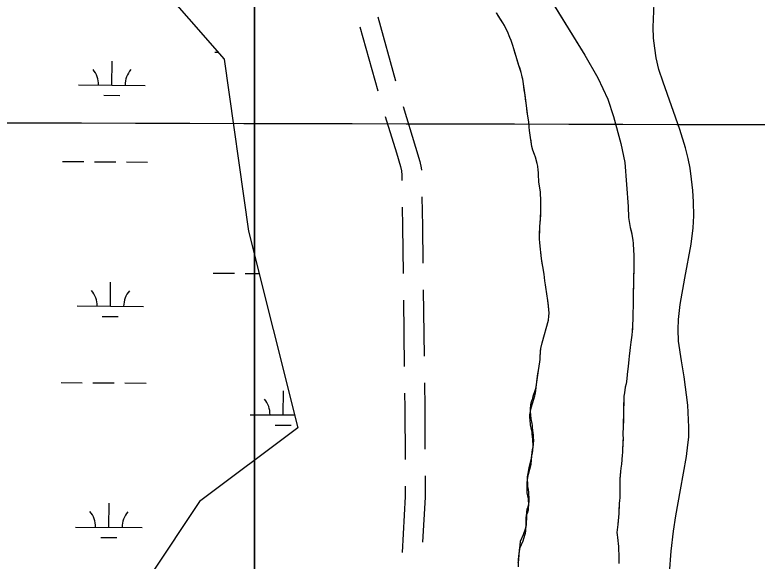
# Model space of a CAD drawing. Extents: x 3172231 to 3210228, y 940198 to 965780.
# Drawn here: x 3194676 to 3195793, y 957148 to 957970 of the extents above; entities that cross this region are included whole.
import ezdxf

# ---------------------------------------------------------------- set-up
doc = ezdxf.new("R2010")
doc.units = 0
for name, color, linetype in [('V-GRID-MAJR', 7, 'Continuous'), ('V-ROAD-CNTR', 7, 'Continuous'), ('V-SITE-VEGE', 7, 'Continuous'), ('V-TOPO-SHOR', 7, 'Continuous'), ('V-WETL-SWMP', 7, 'Continuous')]:
    doc.layers.add(name, color=color, linetype=linetype)

msp = doc.modelspace()

# ---------------------------------------------------------------- linework, layer by layer
at = {"layer": 'V-GRID-MAJR'}
msp.add_spline([(3176521.954, 957856.218), (3181737.509, 957841.425), (3186953.067, 957827.391), (3192168.626, 957814.116), (3197384.187, 957801.599), (3202599.75, 957789.841), (3207815.315, 957778.841), (3207815.316, 957778.841)], degree=3, dxfattribs=at)
at = {"layer": 'V-ROAD-CNTR'}
for p, q in [((3195222.435, 957967.33), (3195249.334, 957871.016)), ((3195195.537, 957952.112), (3195222.437, 957855.798)), ((3195290.874, 957556.637), (3195292.118, 957456.645)), ((3195261.066, 957541.037), (3195262.31, 957441.045))]:
    msp.add_line(p, q, dxfattribs=at)
for points in [[(3195661.698, 957130.055), (3195664.01, 957163.194), (3195667.547, 957193.131), (3195671.315, 957216.411), (3195677.965, 957255.346), (3195687.194, 957305.775), (3195689.395, 957323.1), (3195690.448, 957334.744), (3195690.413, 957349.867), (3195689.256, 957383.028), (3195683.724, 957425.516), (3195679.731, 957449.817), (3195675.219, 957479.257), (3195674.645, 957496.741), (3195675.028, 957511.999), (3195677.683, 957534.451), (3195684.476, 957573.941), (3195694.126, 957625.337), (3195697.345, 957649.592), (3195698.167, 957667.759), (3195697.62, 957688.848), (3195696.489, 957706.057), (3195694.806, 957723.131), (3195692.559, 957739.515), (3195689.749, 957754.378), (3195685.838, 957770.221), (3195677.15, 957798.025), (3195652.257, 957868.945), (3195645.732, 957888.132), (3195641.691, 957905.639), (3195639.297, 957920.36), (3195637.46, 957935.353), (3195637.02, 957952.003), (3195638.656, 957987.782)], [(3195260.425, 957832.588), (3195279.3, 957771.423), (3195285.696, 957749.664), (3195287.653, 957740.265), (3195288.051, 957736.578)], [(3195233.709, 957817.423), (3195250.574, 957762.769), (3195256.572, 957742.364), (3195257.983, 957735.587), (3195258.691, 957729.024), (3195258.478, 957721.016)], [(3195288.868, 957696.622), (3195289.683, 957652.35), (3195290.377, 957596.634)], [(3195259.15, 957681.023), (3195259.687, 957651.888), (3195260.568, 957581.034)], [(3195292.616, 957416.648), (3195293.081, 957379.312), (3195293.404, 957316.658)], [(3195262.808, 957401.048), (3195263.081, 957379.048), (3195263.485, 957301.058)], [(3195293.611, 957276.662), (3195293.777, 957244.522), (3195289.968, 957176.778)], [(3195263.691, 957261.063), (3195263.773, 957245.288), (3195259.045, 957161.204)]]:
    msp.add_lwpolyline(points, dxfattribs=at)
at = {"layer": 'V-SITE-VEGE'}
for p, q in [((3195036.827, 958708.921), (3195036.827, 951977.879)), ((3195457.265, 958034.487), (3195533.891, 957909.577)), ((3195410.449, 957958.467), (3195401.391, 957973.317)), ((3195412.991, 957954.111), (3195410.449, 957958.467)), ((3195414.738, 957950.883), (3195412.991, 957954.111)), ((3195417.591, 957945.239), (3195414.738, 957950.883)), ((3195421.386, 957936.371), (3195417.591, 957945.239)), ((3195423.282, 957931.538), (3195421.386, 957936.371)), ((3195425.963, 957924.124), (3195423.282, 957931.538)), ((3195427.374, 957919.295), (3195425.963, 957924.124)), ((3195430.51, 957907.699), (3195427.374, 957919.295)), ((3195434.755, 957894.17), (3195430.51, 957907.699)), ((3195533.891, 957909.577), (3195553.744, 957875.527)), ((3195438.218, 957883.699), (3195434.755, 957894.17)), ((3195440.719, 957873.395), (3195438.218, 957883.699)), ((3195444.25, 957849.423), (3195440.719, 957873.395)), ((3195553.744, 957875.527), (3195568.793, 957843.599)), ((3195445.777, 957838.002), (3195444.25, 957849.423)), ((3195446.683, 957829.478), (3195445.777, 957838.002)), ((3195568.793, 957843.599), (3195577.29, 957817.503)), ((3195448.208, 957817.894), (3195446.683, 957829.478)), ((3195449.597, 957809.366), (3195448.208, 957817.894)), ((3195577.29, 957817.503), (3195588.419, 957776.762)), ((3195450.504, 957801.324), (3195449.597, 957809.366)), ((3195450.953, 957796.337), (3195450.504, 957801.324)), ((3195451.868, 957789.257), (3195450.953, 957796.337)), ((3195454.322, 957772.207), (3195451.868, 957789.257)), ((3195455.89, 957766.731), (3195454.322, 957772.207)), ((3195588.419, 957776.762), (3195594.327, 957747.953)), ((3195458.418, 957760.284), (3195455.89, 957766.731)), ((3195459.835, 957755.934), (3195458.418, 957760.284)), ((3195462.34, 957746.435), (3195459.835, 957755.934)), ((3195463.116, 957742.573), (3195462.34, 957746.435)), ((3195594.327, 957747.953), (3195599.334, 957682.022)), ((3195463.88, 957736.781), (3195463.116, 957742.573)), ((3195464.175, 957732.923), (3195463.88, 957736.781)), ((3195464.293, 957726.814), (3195464.175, 957732.923)), ((3195464.748, 957722.791), (3195464.293, 957726.814)), ((3195465.043, 957718.933), (3195464.748, 957722.791)), ((3195467.185, 957703.489), (3195465.043, 957718.933)), ((3195468.058, 957690.304), (3195467.185, 957703.489)), ((3195467.945, 957673.91), (3195468.058, 957690.304)), ((3195599.334, 957682.022), (3195600.02, 957665.14)), ((3195467.017, 957656.237), (3195467.945, 957673.91)), ((3195466.511, 957652.705), (3195467.017, 957656.237)), ((3195600.02, 957665.14), (3195602.466, 957650.155)), ((3195465.932, 957638.565), (3195466.511, 957652.705)), ((3195602.466, 957650.155), (3195604.964, 957639.692)), ((3195466.055, 957633.261), (3195465.932, 957638.565)), ((3195466.335, 957627.311), (3195466.055, 957633.261)), ((3195604.964, 957639.692), (3195606.353, 957631.164)), ((3195467.55, 957617.014), (3195466.335, 957627.311)), ((3195606.353, 957631.164), (3195606.797, 957626.339)), ((3195606.797, 957626.339), (3195606.941, 957623.283)), ((3195606.941, 957623.283), (3195607.389, 957618.62)), ((3195467.845, 957613.158), (3195467.55, 957617.014)), ((3195468.901, 957603.506), (3195467.845, 957613.158)), ((3195607.389, 957618.62), (3195607.942, 957605.758)), ((3195470.751, 957591.762), (3195468.901, 957603.506)), ((3195607.942, 957605.758), (3195607.877, 957596.114)), ((3195472.92, 957580.334), (3195470.751, 957591.762)), ((3195607.877, 957596.114), (3195607.69, 957592.42)), ((3195607.69, 957592.42), (3195607.973, 957586.792)), ((3195474.136, 957570.201), (3195472.92, 957580.334)), ((3195607.973, 957586.792), (3195607.584, 957576.99)), ((3195475.058, 957564.088), (3195474.136, 957570.201)), ((3195607.584, 957576.99), (3195607.504, 957565.419)), ((3195475.357, 957560.711), (3195475.058, 957564.088)), ((3195478.59, 957540.437), (3195475.357, 957560.711)), ((3195607.504, 957565.419), (3195607.096, 957553.368)), ((3195607.096, 957553.368), (3195606.937, 957530.224)), ((3195479.494, 957531.752), (3195478.59, 957540.437)), ((3195480.227, 957521.299), (3195479.494, 957531.752)), ((3195480.034, 957516.961), (3195480.227, 957521.299)), ((3195606.57, 957523.478), (3195606.515, 957515.601)), ((3195606.937, 957530.224), (3195606.57, 957523.478)), ((3195470.114, 957476.849), (3195479.188, 957510.86)), ((3195479.188, 957510.86), (3195480.034, 957516.961)), ((3195606.515, 957515.601), (3195606.316, 957509.977)), ((3195605.943, 957502.91), (3195605.564, 957494.392)), ((3195605.968, 957506.285), (3195605.943, 957502.91)), ((3195606.316, 957509.977), (3195605.968, 957506.285)), ((3195604.716, 957488.129), (3195603.52, 957477.853)), ((3195605.564, 957494.392), (3195604.716, 957488.129)), ((3195467.963, 957468.186), (3195470.114, 957476.849)), ((3195603.52, 957477.853), (3195602.341, 957469.986)), ((3195466.923, 957456.942), (3195467.963, 957468.186)), ((3195602.341, 957469.986), (3195600.963, 957456.815)), ((3195466.722, 957451.478), (3195466.923, 957456.942)), ((3195600.963, 957456.815), (3195600.285, 957451.517)), ((3195464.199, 957434.943), (3195466.376, 957447.946)), ((3195466.376, 957447.946), (3195466.722, 957451.478)), ((3195600.285, 957451.517), (3195599.248, 957441.238)), ((3195460.783, 957410.547), (3195464.199, 957434.943)), ((3195598.233, 957433.851), (3195597.878, 957429.192)), ((3195599.248, 957441.238), (3195598.233, 957433.851)), ((3195597.188, 957422.448), (3195596.174, 957415.061)), ((3195597.878, 957429.192), (3195597.188, 957422.448)), ((3195459.726, 957406.322), (3195460.783, 957410.547)), ((3195595.013, 957409.927), (3195593.67, 957401.579)), ((3195596.174, 957415.061), (3195595.013, 957409.927)), ((3195456.525, 957396.305), (3195459.726, 957406.322)), ((3195593.67, 957401.579), (3195592.99, 957396.279)), ((3195453.545, 957386.291), (3195454.391, 957389.627)), ((3195454.391, 957389.627), (3195455.677, 957393.19)), ((3195455.677, 957393.19), (3195456.525, 957396.305)), ((3195592.99, 957396.279), (3195592.385, 957378.604)), ((3195452.153, 957373.415), (3195452.321, 957377.851)), ((3195452.321, 957377.851), (3195452.927, 957382.735)), ((3195452.927, 957382.735), (3195453.545, 957386.291)), ((3195592.385, 957378.604), (3195591.849, 957347.585)), ((3195453.175, 957362.562), (3195452.153, 957373.415)), ((3195454.596, 957355.485), (3195453.175, 957362.562)), ((3195455.522, 957352.171), (3195454.596, 957355.485)), ((3195455.565, 957348.624), (3195455.522, 957352.171)), ((3195456.542, 957341.319), (3195455.565, 957348.624)), ((3195591.495, 957342.769), (3195591.46, 957337.786)), ((3195591.849, 957347.585), (3195591.495, 957342.769)), ((3195456.587, 957337.771), (3195456.542, 957341.319)), ((3195456.857, 957333.786), (3195456.587, 957337.771)), ((3195457.34, 957330.687), (3195456.857, 957333.786)), ((3195591.587, 957333.122), (3195590.993, 957316.734)), ((3195591.46, 957337.786), (3195591.587, 957333.122)), ((3195456.144, 957319.808), (3195456.757, 957324.027)), ((3195456.757, 957324.027), (3195457.34, 957330.687)), ((3195453.908, 957303.373), (3195455.301, 957316.251)), ((3195455.301, 957316.251), (3195456.144, 957319.808)), ((3195590.634, 957311.592), (3195590.124, 957307.58)), ((3195590.993, 957316.734), (3195590.634, 957311.592)), ((3195450.322, 957288.695), (3195453.908, 957303.373)), ((3195590.124, 957307.58), (3195589.068, 957294.247)), ((3195448.653, 957280.249), (3195450.322, 957288.695)), ((3195588.384, 957288.302), (3195587.544, 957283.008)), ((3195589.068, 957294.247), (3195588.384, 957288.302)), ((3195448.053, 957274.92), (3195448.653, 957280.249)), ((3195587.544, 957283.008), (3195586.825, 957272.244)), ((3195448.231, 957260.509), (3195448.053, 957274.92)), ((3195586.629, 957267.099), (3195586.606, 957263.728)), ((3195586.825, 957272.244), (3195586.629, 957267.099)), ((3195449.173, 957256.089), (3195448.231, 957260.509)), ((3195449.896, 957251.44), (3195449.173, 957256.089)), ((3195586.606, 957263.728), (3195586.743, 957260.351)), ((3195586.743, 957260.351), (3195586.622, 957242.994)), ((3195450.459, 957241.692), (3195449.896, 957251.44)), ((3195586.622, 957242.994), (3195586.44, 957239.781)), ((3195448.612, 957229.918), (3195449.882, 957234.589)), ((3195449.882, 957234.589), (3195450.285, 957237.919)), ((3195450.285, 957237.919), (3195450.459, 957241.692)), ((3195585.922, 957234.64), (3195585.207, 957224.519)), ((3195586.44, 957239.781), (3195585.922, 957234.64)), ((3195446.711, 957222.133), (3195447.094, 957227.018)), ((3195446.791, 957215.704), (3195446.711, 957222.133)), ((3195447.094, 957227.018), (3195448.612, 957229.918)), ((3195585.181, 957220.02), (3195583.923, 957203.335)), ((3195585.207, 957224.519), (3195585.181, 957220.02)), ((3195446.279, 957203.283), (3195446.791, 957215.704)), ((3195444.809, 957196.834), (3195445.659, 957199.728)), ((3195445.659, 957199.728), (3195446.279, 957203.283)), ((3195583.923, 957203.335), (3195582.516, 957191.567)), ((3195437.501, 957178.12), (3195441.808, 957188.372)), ((3195441.808, 957188.372), (3195444.809, 957196.834)), ((3195582.516, 957191.567), (3195582.784, 957187.8)), ((3195582.784, 957187.8), (3195583.501, 957183.598)), ((3195436.692, 957171.902), (3195437.501, 957178.12)), ((3195583.501, 957183.598), (3195583.999, 957179.391)), ((3195583.999, 957179.391), (3195584.064, 957174.071)), ((3195435.298, 957159.245), (3195436.068, 957168.568)), ((3195436.068, 957168.568), (3195436.692, 957171.902)), ((3195584.064, 957174.071), (3195584.548, 957170.749)), ((3195584.548, 957170.749), (3195584.812, 957167.429)), ((3195584.812, 957167.429), (3195584.853, 957164.324)), ((3195584.853, 957164.324), (3195585.357, 957159.01)), ((3195434.292, 957150.807), (3195434.673, 957155.69)), ((3195434.673, 957155.69), (3195435.298, 957159.245)), ((3195585.4, 957155.684), (3195585.217, 957152.579)), ((3195585.217, 957152.579), (3195585.476, 957149.476)), ((3195585.357, 957159.01), (3195585.4, 957155.684)), ((3195434.433, 957139.502), (3195434.292, 957150.807)), ((3195585.476, 957149.476), (3195585.535, 957144.821))]:
    msp.add_line(p, q, dxfattribs=at)
msp.add_lwpolyline([(3195036.827, 951977.879), (3195036.827, 958708.921), (3195034.262, 958715.348), (3195032.364, 958718.347), (3195030.003, 958721.341), (3195024.823, 958726.623), (3195019.867, 958732.607), (3195017.969, 958735.605), (3195014.892, 958739.984), (3195012.056, 958743.668), (3195009.922, 958747.129)], dxfattribs=at)
at = {"layer": 'V-TOPO-SHOR'}
for points in [[(3195457.265, 958034.487), (3195533.891, 957909.577), (3195553.744, 957875.527), (3195568.793, 957843.599), (3195577.29, 957817.503), (3195588.419, 957776.762), (3195594.327, 957747.953), (3195599.334, 957682.022), (3195600.02, 957665.14), (3195602.466, 957650.155), (3195604.184, 957643.071), (3195604.964, 957639.692), (3195605.89, 957634.379), (3195606.351, 957631.164), (3195606.799, 957626.339), (3195606.941, 957623.283), (3195607.389, 957618.62), (3195607.526, 957615.243), (3195607.809, 957609.617), (3195607.942, 957605.758), (3195607.901, 957599.811), (3195607.877, 957596.114), (3195607.69, 957592.42), (3195607.973, 957586.792), (3195607.784, 957582.935), (3195607.584, 957576.99), (3195607.553, 957572.491), (3195607.504, 957565.419), (3195607.307, 957560.6), (3195607.098, 957553.368), (3195607.066, 957548.707), (3195607.016, 957541.795), (3195606.986, 957537.136), (3195606.937, 957530.224), (3195606.57, 957523.478), (3195606.515, 957515.601), (3195606.316, 957509.977), (3195605.968, 957506.285), (3195605.943, 957502.91), (3195605.749, 957497.927), (3195605.564, 957494.392), (3195604.716, 957488.131)], [(3195460.013, 957401.227), (3195463.015, 957426.753), (3195463.521, 957430.126), (3195464.197, 957434.943), (3195465.371, 957441.845), (3195466.376, 957447.946), (3195466.722, 957451.478), (3195466.923, 957456.942), (3195467.271, 957461.118), (3195467.621, 957465.134), (3195467.963, 957468.186), (3195468.957, 957472.196), (3195470.114, 957476.849), (3195479.188, 957510.86), (3195480.034, 957516.961), (3195480.227, 957521.299), (3195479.786, 957527.572), (3195479.496, 957531.752), (3195478.889, 957537.22), (3195478.59, 957540.437), (3195475.357, 957560.711), (3195475.058, 957564.088), (3195474.136, 957570.201), (3195472.92, 957580.334), (3195470.751, 957591.762), (3195469.979, 957596.428), (3195468.901, 957603.508), (3195468.449, 957607.53), (3195467.845, 957613.158), (3195467.55, 957617.016), (3195466.788, 957622.97), (3195466.335, 957627.311), (3195466.055, 957633.261), (3195465.932, 957638.565), (3195466.132, 957644.511), (3195466.317, 957647.886), (3195466.511, 957652.705), (3195467.017, 957656.237), (3195467.384, 957662.664), (3195467.752, 957669.412), (3195467.945, 957673.91), (3195467.988, 957680.179), (3195468.017, 957684.356), (3195468.058, 957690.304), (3195467.763, 957694.162), (3195467.48, 957699.628), (3195467.185, 957703.489), (3195466.421, 957709.281), (3195465.805, 957713.141), (3195465.043, 957718.933), (3195464.748, 957722.791), (3195464.293, 957726.814), (3195464.175, 957732.923), (3195463.88, 957736.781), (3195463.116, 957742.573), (3195462.34, 957746.435), (3195460.775, 957752.393), (3195459.835, 957755.934), (3195458.418, 957760.284), (3195455.89, 957766.731), (3195454.322, 957772.207), (3195453.863, 957775.585), (3195453.095, 957780.733), (3195452.485, 957785.399), (3195451.868, 957789.259), (3195450.953, 957796.337), (3195450.504, 957801.324), (3195449.597, 957809.366), (3195448.208, 957817.894), (3195447.446, 957823.686), (3195446.683, 957829.478), (3195445.777, 957838.002), (3195445.011, 957843.631), (3195444.25, 957849.423), (3195443.019, 957857.468), (3195442.406, 957861.812), (3195441.796, 957866.477), (3195441.18, 957870.337), (3195440.719, 957873.395), (3195439.936, 957876.455), (3195439.154, 957879.674), (3195438.218, 957883.699), (3195436.015, 957890.465), (3195434.755, 957894.17), (3195432.711, 957900.775), (3195430.51, 957907.699), (3195429.256, 957912.371), (3195427.374, 957919.295), (3195425.963, 957924.124), (3195423.282, 957931.538), (3195421.386, 957936.371), (3195417.591, 957945.239), (3195414.738, 957950.883), (3195412.991, 957954.111), (3195410.449, 957958.467), (3195407.908, 957962.663), (3195406.161, 957965.567), (3195403.298, 957970.089), (3195401.391, 957973.317)], [(3195604.716, 957488.131), (3195603.52, 957477.853), (3195602.341, 957469.986), (3195601.823, 957464.686), (3195600.963, 957456.815), (3195600.285, 957451.517), (3195599.764, 957446.217), (3195599.248, 957441.238), (3195598.233, 957433.851), (3195597.878, 957429.192), (3195597.188, 957422.448), (3195596.174, 957415.061), (3195595.013, 957409.927), (3195593.67, 957401.579), (3195592.99, 957396.279), (3195592.777, 957388.726), (3195592.586, 957384.388), (3195592.385, 957378.604), (3195592.359, 957374.746), (3195592.152, 957368.319), (3195592.121, 957363.658), (3195592.086, 957358.675), (3195591.878, 957351.765), (3195591.849, 957347.587), (3195591.495, 957342.769), (3195591.46, 957337.786), (3195591.587, 957333.124), (3195591.398, 957329.108), (3195591.196, 957323.001), (3195590.993, 957316.734), (3195590.634, 957311.594), (3195590.124, 957307.58), (3195589.596, 957300.834), (3195589.068, 957294.247), (3195588.384, 957288.304), (3195587.544, 957283.008), (3195587.177, 957276.581), (3195586.825, 957272.244), (3195586.629, 957267.101), (3195586.606, 957263.728), (3195586.743, 957260.351), (3195586.71, 957255.69), (3195586.684, 957251.833), (3195586.653, 957247.334), (3195586.622, 957242.994), (3195586.44, 957239.781), (3195585.922, 957234.64), (3195585.564, 957229.34), (3195585.209, 957224.519), (3195585.179, 957220.02), (3195583.903, 957203.783), (3195583.923, 957203.335)], [(3195433.903, 957146.369), (3195434.526, 957149.925), (3195435.298, 957159.245), (3195435.92, 957162.579), (3195436.731, 957168.797), (3195441.038, 957179.049), (3195444.037, 957187.512), (3195444.889, 957190.405), (3195445.509, 957193.961), (3195446.019, 957206.384), (3195445.941, 957212.813), (3195446.324, 957217.695), (3195447.84, 957220.595), (3195449.112, 957225.269), (3195449.515, 957228.599), (3195449.689, 957232.369), (3195449.126, 957242.12), (3195448.403, 957246.766), (3195447.461, 957251.188), (3195447.283, 957265.598), (3195447.881, 957270.927), (3195449.55, 957279.373), (3195453.138, 957294.051), (3195454.531, 957306.929), (3195455.372, 957310.486), (3195455.985, 957314.707), (3195456.568, 957321.365), (3195456.087, 957324.463), (3195455.815, 957328.451), (3195455.772, 957331.996), (3195454.795, 957339.301), (3195454.75, 957342.848), (3195453.822, 957346.162), (3195452.405, 957353.242), (3195451.645, 957360.77), (3195451.383, 957364.092), (3195451.549, 957368.528), (3195452.155, 957373.415), (3195452.775, 957376.968), (3195453.619, 957380.304), (3195454.905, 957383.87), (3195455.755, 957386.983), (3195458.956, 957397.002), (3195460.013, 957401.227)], [(3195583.923, 957203.335), (3195582.516, 957191.567), (3195582.784, 957187.8), (3195583.501, 957183.598), (3195583.999, 957179.391), (3195584.064, 957174.071), (3195584.548, 957170.751), (3195584.812, 957167.429), (3195584.851, 957164.324), (3195585.359, 957159.01), (3195585.4, 957155.684), (3195585.217, 957152.579), (3195585.478, 957149.476), (3195585.535, 957144.821)]]:
    msp.add_lwpolyline(points, dxfattribs=at)
at = {"layer": 'V-WETL-SWMP'}
for p, q in [((3194977.098, 957914.288), (3194981.705, 957914.256)), ((3194822.164, 957864.599), (3194822.409, 957900.598)), ((3194772.166, 957864.939), (3194872.163, 957864.259)), ((3194810.06, 957849.25), (3194834.059, 957849.087)), ((3194747.972, 957749.669), (3194779.972, 957749.452)), ((3194795.971, 957749.343), (3194827.97, 957749.125)), ((3194843.97, 957749.016), (3194875.969, 957748.798)), ((3194974.834, 957581.62), (3195006.833, 957581.402)), ((3195022.833, 957581.294), (3195043.857, 957581.15)), ((3194819.9, 957531.932), (3194820.145, 957567.931)), ((3194769.901, 957532.272), (3194869.899, 957531.591)), ((3194807.795, 957516.583), (3194831.795, 957516.419)), ((3194745.708, 957417.002), (3194777.707, 957416.784)), ((3194793.707, 957416.675), (3194825.706, 957416.458)), ((3194841.706, 957416.349), (3194873.705, 957416.131)), ((3195080.228, 957368.294), (3195080.473, 957404.293)), ((3195030.229, 957368.634), (3195097.079, 957368.179)), ((3195068.123, 957352.945), (3195092.123, 957352.782)), ((3194817.635, 957199.264), (3194817.88, 957235.264)), ((3194767.637, 957199.605), (3194867.634, 957198.924)), ((3194805.531, 957183.915), (3194829.53, 957183.752))]:
    msp.add_line(p, q, dxfattribs=at)
msp.add_lwpolyline([(3193992.968, 956979.164), (3194029.932, 957348.954), (3194066.896, 957533.849), (3194177.787, 957644.786), (3194214.751, 957681.765), (3194251.715, 957792.702), (3194177.787, 958125.513), (3194177.787, 958347.388), (3194251.715, 958532.283), (3194362.606, 958680.199), (3194436.534, 958680.199), (3194547.425, 958458.325), (3194732.245, 958199.471), (3194990.991, 957903.639), (3195027.955, 957644.786), (3195101.883, 957348.954), (3194954.027, 957238.017), (3194880.1, 957127.08)], dxfattribs=at)
for centre, start, end in [((3194766.926, 957865.45), 358.838165, 40.381824), ((3194877.409, 957864.698), 138.838162, 180.381821), ((3194764.661, 957532.783), 358.838165, 40.381824), ((3194875.145, 957532.03), 138.838162, 180.381821), ((3195024.99, 957369.145), 358.838165, 40.381824), ((3194762.397, 957200.115), 358.838165, 40.381824), ((3194872.88, 957199.363), 138.838162, 180.381821)]:
    msp.add_arc(centre, 35.246, start, end, dxfattribs=at)

doc.saveas('drawing.dxf')
